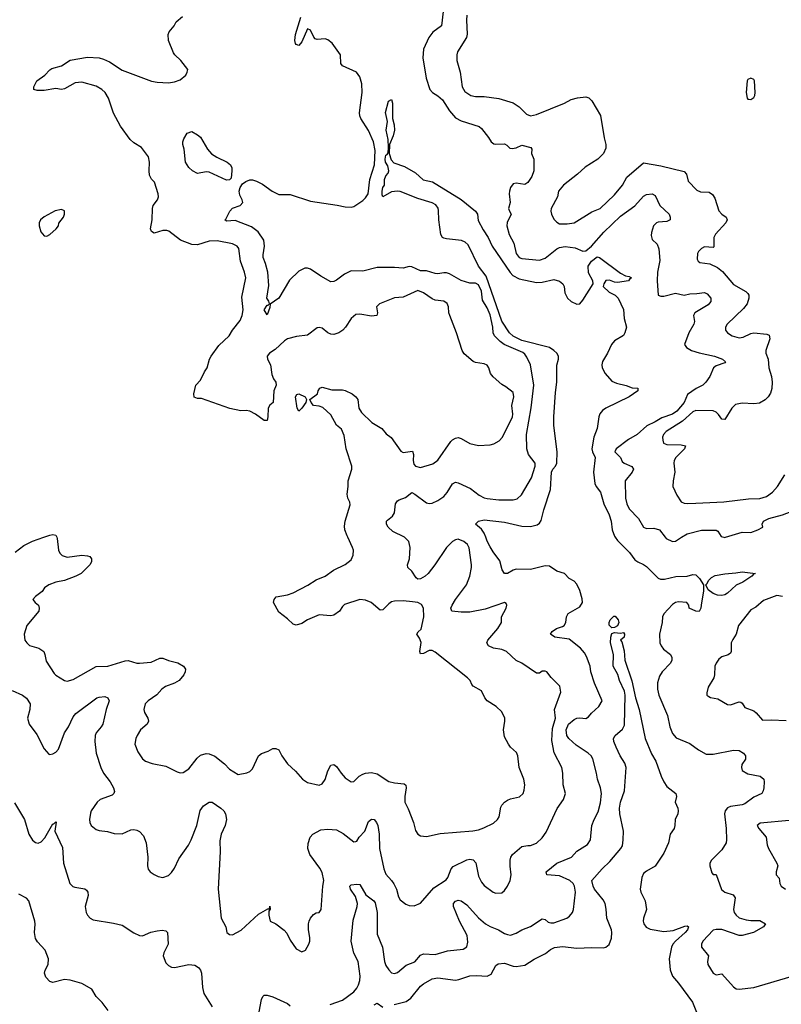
# Model space of a CAD drawing. Header units: inches. Extents: x 1384664 to 1536621, y 460766 to 646467.
# Tile 421 of 488: x 1462862 to 1468121, y 586775 to 593573. Entities that reach past the tile are written whole.
import ezdxf

# ---------------------------------------------------------------- set-up
doc = ezdxf.new("R2010")
doc.units = ezdxf.units.IN
doc.header["$MEASUREMENT"] = 0
doc.layers.add('B4568', color=7, linetype='Continuous')
doc.layers.add('B4569', color=7, linetype='Continuous')

msp = doc.modelspace()

# ---------------------------------------------------------------- linework, layer by layer
at = {"layer": 'B4568', "color": 5}
for points, elevation in [([(1462810, 588940.7), (1462880.4, 588910), (1462909.3, 588889.3), (1462933.1, 588850), (1462931.6, 588810), (1462916.4, 588750), (1462928, 588710), (1462978.8, 588638.8), (1463030, 588538), (1463062, 588502), (1463070, 588498.8), (1463090, 588504.9), (1463110, 588515.5), (1463130, 588537.3), (1463171.8, 588650), (1463198, 588690), (1463230, 588760.3), (1463250, 588782.3), (1463393.2, 588890), (1463410, 588896), (1463450, 588899.3), (1463471, 588890), (1463479.1, 588870), (1463458.4, 588810), (1463435.2, 588710), (1463424.6, 588690), (1463390.1, 588649.9), (1463382.2, 588630), (1463381, 588590), (1463390.2, 588510), (1463422.9, 588410), (1463440.2, 588370), (1463485.4, 588310), (1463509.1, 588270), (1463515.2, 588244.8), (1463512.2, 588230), (1463500.2, 588219.8), (1463417.3, 588190), (1463396.4, 588170), (1463355.5, 588110), (1463350, 588095.3), (1463343, 588050), (1463344.9, 588030), (1463354.8, 588010), (1463390, 587982), (1463410, 587974), (1463467.5, 587967.5), (1463513.2, 587953.2), (1463570, 587953), (1463630, 587979.3), (1463650, 587981.6), (1463670, 587978), (1463690, 587967.7), (1463717.1, 587937.1), (1463736, 587890), (1463746.5, 587790), (1463744.9, 587730), (1463748.7, 587708.7), (1463762.8, 587690), (1463790, 587670.7), (1463817.5, 587657.5), (1463850, 587650.7), (1463890, 587665.5), (1463910, 587685.5), (1463930, 587715.5), (1463961.2, 587778.8), (1464026.7, 587873.3), (1464046.3, 587910), (1464083.7, 588010), (1464107.4, 588112.6), (1464130, 588144.9), (1464170, 588170.4), (1464190, 588170.4), (1464250.5, 588130), (1464270.5, 588110), (1464282, 588090), (1464290.4, 588050), (1464281.3, 588010), (1464253.7, 587950), (1464244.7, 587904.7), (1464247, 587830), (1464232.2, 587570), (1464253.4, 587370), (1464284, 587310), (1464290.9, 587270.9), (1464310, 587256), (1464330, 587254.8), (1464390, 587287.3), (1464510, 587396.3), (1464574, 587434), (1464586, 587434), (1464590, 587452), (1464591.6, 587431.6), (1464582, 587418), (1464581, 587390), (1464592, 587350), (1464630.7, 587330.7), (1464688.1, 587288.1), (1464705.8, 587265.8), (1464730, 587218), (1464770, 587158), (1464810, 587138), (1464835.3, 587150), (1464859, 587190), (1464864, 587210), (1464864.7, 587235.3), (1464856, 587290), (1464856, 587330), (1464860.9, 587350), (1464870, 587370.8), (1464890, 587394.8), (1464910, 587407.3), (1464930, 587408.2), (1464942.7, 587430), (1464955.1, 587590), (1464962.4, 587630), (1464950, 587684), (1464935.2, 587715.2), (1464864.2, 587810), (1464851.5, 587850), (1464854.5, 587885.5), (1464867.6, 587930), (1464885.1, 587950), (1464941.4, 587978.6), (1464990, 587985.2), (1465050, 587978.7), (1465094.5, 587954.5), (1465170, 587896.3), (1465182, 587898), (1465190, 587901), (1465205.1, 587930), (1465246, 587970), (1465270, 588037.3), (1465290, 588052.7), (1465310, 588050.4), (1465325.7, 588030), (1465334, 588010), (1465342.9, 587950), (1465345.7, 587850), (1465377.1, 587710), (1465390, 587672.7), (1465430.1, 587630.1), (1465446, 587606), (1465462.6, 587570), (1465477.6, 587517.6), (1465490, 587495.5), (1465527.4, 587467.4), (1465550, 587458.4), (1465585.1, 587454.9), (1465630, 587472.7), (1465720.5, 587579.5), (1465805.9, 587634.1), (1465817.6, 587650), (1465840.9, 587710), (1465854.3, 587725.7), (1465950, 587772.3), (1465970, 587778), (1465993.1, 587773.1), (1466012.3, 587752.3), (1466030, 587659.1), (1466050, 587618.4), (1466070, 587594.4), (1466130, 587548.5), (1466150, 587542.4), (1466190, 587545.5), (1466210, 587560.7), (1466230, 587590.7), (1466248, 587630), (1466255.4, 587670), (1466247.7, 587727.7), (1466247.6, 587770), (1466252.4, 587790), (1466264.7, 587810), (1466330, 587863.6), (1466370, 587871.7), (1466390, 587870.4), (1466430, 587888.4), (1466470, 587924.4), (1466496.6, 587963.4), (1466573.9, 588126.1), (1466617.4, 588190), (1466629.6, 588230), (1466615.1, 588290), (1466612.1, 588370), (1466604.2, 588410), (1466551.4, 588511.4), (1466537.1, 588597.1), (1466540.4, 588679.6), (1466562.3, 588750), (1466555, 588810), (1466598.5, 588930), (1466591.4, 588971.4), (1466530.8, 589030.8), (1466502.7, 589070), (1466490, 589075.4), (1466470, 589074), (1466450, 589060.7), (1466430, 589061.3), (1466329.3, 589130), (1466290, 589149.7), (1466223.5, 589210), (1466190, 589223.7), (1466133.5, 589233.5), (1466099.5, 589250), (1466087, 589270), (1466094.5, 589290), (1466163.7, 589370), (1466189.2, 589410), (1466189.4, 589450), (1466220.7, 589510), (1466226.6, 589530), (1466222, 589542), (1466209.3, 589549.3), (1466076.1, 589503.9), (1465970, 589482), (1465910, 589481.6), (1465846, 589490), (1465839.6, 589510), (1465847.1, 589530), (1465870, 589570.3), (1465946.9, 589670), (1465969.8, 589730.2), (1465981.1, 589790), (1465980.5, 589810), (1465965.7, 589925.7), (1465953, 589950), (1465929.6, 589970), (1465890, 589985.7), (1465870, 589981.1), (1465850, 589969.7), (1465810, 589929.6), (1465729.3, 589810), (1465682.6, 589750), (1465661.8, 589730), (1465630, 589711.9), (1465610, 589710.7), (1465598.6, 589718.6), (1465570, 589765), (1465542.4, 589790), (1465539.3, 589810), (1465552.3, 589850), (1465558.5, 589930), (1465549.8, 589970), (1465519.2, 589999.2), (1465517.7, 590000)], 760), ([(1462830, 589897.7), (1462890, 589942.2), (1462950, 589972.3), (1463028.4, 590000)], 780), ([(1463118, 590000), (1463121.3, 589990), (1463130.2, 589910.2), (1463139, 589890), (1463154.3, 589874.3), (1463190, 589862.2), (1463290, 589875.2), (1463330, 589872.2), (1463346.2, 589866.2), (1463357.1, 589850), (1463356.4, 589830), (1463346.7, 589810), (1463286.3, 589750), (1463250, 589730.7), (1463170, 589700.8), (1463110, 589688.4), (1463063, 589670), (1463033.4, 589650), (1463015.9, 589624.1), (1462970.7, 589590), (1462953.4, 589570), (1462967.3, 589550), (1462990.6, 589530), (1462996.3, 589510), (1462993.4, 589490), (1462910.5, 589389.5), (1462893.4, 589330), (1462898, 589290), (1462910.7, 589270), (1462930, 589253.4), (1462993.8, 589233.8), (1463027.3, 589210), (1463035.5, 589190), (1463043.4, 589143.4), (1463098.8, 589058.8), (1463110, 589047.3), (1463170, 589010.7), (1463190, 589004.9), (1463230, 589016.4), (1463390, 589107.8), (1463470, 589108.7), (1463590, 589146.3), (1463610, 589147.9), (1463670, 589129.4), (1463690, 589129.4), (1463770, 589136.6), (1463830, 589163.8), (1463850, 589164.7), (1463890, 589149.1), (1463953.7, 589133.7), (1463993, 589110), (1464006.4, 589090), (1464003.7, 589070), (1463996, 589050), (1463961.7, 589010), (1463930, 588991.7), (1463869, 588970), (1463843.9, 588950), (1463808.4, 588911.6), (1463748.7, 588870), (1463728, 588850), (1463718.5, 588810), (1463724, 588790), (1463746.7, 588750), (1463750.2, 588730), (1463741.5, 588710), (1463695.8, 588670), (1463672, 588630), (1463663.1, 588610), (1463657.6, 588570), (1463677.5, 588517.5), (1463710.3, 588470.3), (1463730, 588454.4), (1463777.4, 588437.4), (1463870, 588420.3), (1463950, 588380.4), (1463970, 588374), (1463990, 588375.8), (1464030, 588400.2), (1464086.7, 588473.3), (1464110, 588494.2), (1464150, 588506.2), (1464170, 588505.2), (1464210, 588489.3), (1464275.6, 588435.6), (1464310, 588397.4), (1464370, 588362), (1464430, 588374), (1464450, 588382.8), (1464470, 588401), (1464510, 588490.8), (1464532.5, 588507.5), (1464576.5, 588523.5), (1464610, 588542), (1464630, 588542), (1464650.9, 588530.9), (1464671.3, 588490), (1464710, 588436), (1464765.8, 588385.8), (1464814, 588330), (1464850, 588306), (1464930, 588287.7), (1464950, 588296.3), (1464970, 588326.8), (1464990, 588386), (1465010, 588426), (1465030, 588430.7), (1465050, 588416.3), (1465081.3, 588370), (1465110, 588337.6), (1465150, 588310.4), (1465170, 588313), (1465205.6, 588350), (1465230, 588363.6), (1465250, 588371.4), (1465290, 588376.5), (1465330, 588365.8), (1465410, 588313), (1465450, 588303.6), (1465517.4, 588297.4), (1465528.7, 588288.7), (1465530.3, 588270), (1465520.3, 588210), (1465521.3, 588170), (1465544.4, 588124.4), (1465580.4, 588030), (1465594.2, 587974.2), (1465610, 587950.8), (1465630, 587939.1), (1465670, 587933), (1465764.7, 587955.2), (1465990, 587972.9), (1466030, 587980.2), (1466066.9, 587993.1), (1466134.3, 588025.7), (1466160.5, 588050), (1466172.1, 588070), (1466183.1, 588136.9), (1466190, 588150.6), (1466210, 588170.6), (1466230, 588185.5), (1466250, 588193), (1466312.8, 588207.2), (1466338, 588230), (1466346, 588254), (1466349.6, 588290.4), (1466342, 588330), (1466311.2, 588410), (1466302.6, 588490), (1466292.5, 588512.5), (1466250, 588551.3), (1466236, 588570), (1466210, 588620.9), (1466202, 588670), (1466212, 588730), (1466210.9, 588750), (1466190, 588794), (1466150.7, 588830.7), (1466089.9, 588869.9), (1466074, 588890), (1466050, 588939.6), (1465992.3, 588972.3), (1465983.1, 588983.1), (1465973.3, 589010), (1465953.6, 589030), (1465730, 589206.8), (1465710, 589218.2), (1465690, 589218.8), (1465650, 589196.3), (1465630, 589195.1), (1465624.2, 589210), (1465633.1, 589273.1), (1465622.8, 589302.8), (1465604.4, 589330), (1465612.7, 589347.3), (1465634.8, 589365.2), (1465653.2, 589450), (1465649.8, 589509.8), (1465636.1, 589536.1), (1465610, 589549.7), (1465574.4, 589554.4), (1465510, 589561.1), (1465450, 589558.5), (1465430, 589553.3), (1465410, 589540.3), (1465370, 589498.7), (1465350, 589496.9), (1465289.7, 589550), (1465250, 589565), (1465210, 589569.1), (1465105.4, 589534.6), (1465090, 589522.4), (1465070, 589488.3), (1465030, 589462.3), (1465010, 589457.3), (1464930, 589463.9), (1464850, 589428.5), (1464810, 589403.5), (1464770, 589391.6), (1464750, 589399.5), (1464710, 589437), (1464650, 589482.7), (1464613.2, 589550), (1464619, 589570), (1464632.7, 589587.3), (1464710, 589602.7), (1464750, 589615.9), (1464851.3, 589668.7), (1464910, 589704.7), (1464970, 589731.1), (1465028.7, 589771.3), (1465110, 589811.1), (1465150, 589844.7), (1465164.5, 589875.5), (1465165.7, 589910), (1465160.4, 589930), (1465127.5, 590000)], 780), ([(1465006.5, 586773.5), (1465090, 586804.1), (1465170, 586861.5), (1465190, 586887.6), (1465200.6, 586910), (1465210, 586939.1), (1465213.1, 586970), (1465199.9, 587070), (1465168.6, 587128.6), (1465150.7, 587210), (1465165, 587355), (1465192.9, 587450), (1465193.2, 587470), (1465179.8, 587519.8), (1465145.7, 587570), (1465140.7, 587590), (1465150, 587600.5), (1465190, 587605.7), (1465210, 587601.3), (1465250.7, 587530.7), (1465307.6, 587490), (1465315.8, 587475.8), (1465330.1, 587410), (1465330, 587258.8), (1465366, 587170), (1465380.2, 587070), (1465390, 587043), (1465410, 587013), (1465430, 586993), (1465450, 586988.2), (1465470, 586994.4), (1465530, 587044.2), (1465590, 587068.9), (1465630, 587113.4), (1465650, 587124.4), (1465730, 587118.3), (1465814.7, 587145.3), (1465924.1, 587155.9), (1465948.6, 587171.4), (1465956.6, 587203.4), (1465951.2, 587250), (1465898.1, 587350), (1465857.8, 587450), (1465858.3, 587470), (1465870, 587486.4), (1465879, 587490), (1465890, 587493.1), (1465910, 587488.5), (1465950, 587462), (1466030, 587372), (1466079.2, 587330), (1466110, 587312.6), (1466167, 587290), (1466210, 587264.9), (1466230, 587256), (1466250, 587253.4), (1466290, 587266), (1466329.8, 587290.2), (1466390, 587311.3), (1466470, 587366), (1466490, 587359.5), (1466510, 587342.7), (1466530, 587336.9), (1466550, 587338), (1466640.7, 587370), (1466657.5, 587382.5), (1466679.1, 587410), (1466686, 587430), (1466699.3, 587550), (1466692.5, 587590), (1466683.5, 587610), (1466660.4, 587630), (1466590, 587663.2), (1466502, 587670), (1466496.4, 587690), (1466570, 587748.6), (1466671.8, 587790), (1466710, 587833), (1466782, 587878), (1466803.6, 587910), (1466813.6, 588010), (1466827.8, 588050), (1466856.1, 588103.9), (1466873.4, 588166.6), (1466879.1, 588230), (1466872.4, 588270), (1466851, 588330), (1466845.3, 588370), (1466818.9, 588470), (1466808, 588490), (1466786, 588510), (1466704.7, 588564.7), (1466653, 588610), (1466639.6, 588630), (1466635.8, 588670), (1466650.5, 588710), (1466690, 588741.1), (1466710, 588750.8), (1466730, 588753.2), (1466770, 588747.3), (1466790, 588758.9), (1466810, 588784.2), (1466860.9, 588830), (1466884.5, 588870), (1466830, 588992.7), (1466806.2, 589070), (1466800.5, 589110), (1466776.4, 589176.4), (1466761.3, 589201.3), (1466733.5, 589233.5), (1466656.5, 589296.5), (1466556, 589310), (1466527, 589330), (1466539.6, 589350), (1466567.6, 589370), (1466610, 589382.3), (1466621.6, 589390), (1466632.6, 589410), (1466638.4, 589450), (1466647.9, 589472.1), (1466730, 589518.4), (1466747.6, 589550), (1466746.2, 589573.8), (1466730, 589632.8), (1466710, 589676.4), (1466690, 589696.9), (1466655.2, 589715.2), (1466622.7, 589750), (1466570, 589766.2), (1466520.5, 589800.5), (1466490, 589801.3), (1466390, 589776.8), (1466290, 589779.4), (1466268.2, 589771.8), (1466230, 589748.5), (1466208.7, 589748.7), (1466194.2, 589774.2), (1466176.9, 589836.9), (1466130, 589899.8), (1466110, 589934.2), (1466090, 589972.3), (1466079.5, 590000)], 740), ([(1466974.7, 590000), (1466990, 589976.5), (1467073.3, 589893.3), (1467110, 589843.7), (1467130, 589828.8), (1467170, 589812.2), (1467190, 589798.4), (1467270, 589718), (1467286, 589710), (1467314, 589710), (1467391.5, 589728.5), (1467470, 589730.3), (1467510, 589742), (1467530, 589740.7), (1467555.6, 589715.6), (1467582.8, 589670), (1467583, 589630), (1467568.5, 589530), (1467564.9, 589510), (1467552.9, 589487.1), (1467530, 589489.7), (1467484, 589510), (1467482, 589530), (1467468.9, 589548.9), (1467410, 589553.6), (1467390, 589549.5), (1467370, 589535.1), (1467310, 589471.6), (1467301.1, 589450), (1467298.7, 589410), (1467280.2, 589330), (1467281.5, 589270), (1467290.1, 589250.1), (1467307.8, 589227.8), (1467356, 589190), (1467364.6, 589170), (1467364.6, 589150), (1467356, 589130), (1467297.1, 589070), (1467279.5, 589040.5), (1467266.4, 588993.6), (1467265.3, 588950), (1467274, 588910), (1467335.6, 588770), (1467352.2, 588690), (1467370, 588644.4), (1467394.7, 588614.7), (1467490, 588575.2), (1467550, 588532), (1467603.1, 588503.1), (1467650, 588501.5), (1467790, 588529.4), (1467830, 588527.2), (1467859.3, 588510), (1467873.3, 588490), (1467872.6, 588467.4), (1467848.9, 588430), (1467845.7, 588410), (1467850.6, 588390), (1467890, 588365.7), (1467974.8, 588350), (1467999.1, 588330), (1468003, 588310), (1467999.3, 588270), (1467996.4, 588250), (1467986.8, 588230), (1467930, 588205.8), (1467870, 588160.3), (1467850, 588153.3), (1467770, 588141.8), (1467750, 588131.8), (1467732.6, 588110), (1467729.5, 588090), (1467740.5, 587990), (1467743.1, 587910), (1467739.5, 587890), (1467710, 587842), (1467638.8, 587770), (1467627.3, 587750), (1467627.3, 587730), (1467642, 587682), (1467650, 587672), (1467670, 587672), (1467707.1, 587567.1), (1467730, 587549.2), (1467787.7, 587530), (1467802.4, 587510), (1467790.2, 587430), (1467795.8, 587410), (1467809.5, 587389.5), (1467830, 587372.6), (1467878.4, 587358.4), (1467910, 587353), (1467973.5, 587353.5), (1468010.6, 587330), (1467997.3, 587310), (1467928, 587270), (1467851.3, 587250), (1467829.1, 587250.9), (1467710, 587291.7), (1467670, 587292.4), (1467650, 587286.6), (1467578.9, 587210), (1467569, 587190), (1467570.2, 587170), (1467619, 587110), (1467610.3, 587070), (1467612.9, 587050), (1467650, 586990.5), (1467670, 586979.3), (1467710, 586984.9), (1467790, 586894.9), (1467810, 586882.7), (1467830, 586880.2), (1467930, 586891), (1468190, 586966.4)], 740), ([(1467318.2, 590000), (1467326, 589990), (1467370, 589970.3), (1467390, 589973.7), (1467431.9, 590000)], 760), ([(1467724.3, 590000), (1467730, 589998.7), (1467734.4, 590000)], 760), ([(1468130, 589591.6), (1468090, 589597.3), (1467997.1, 589562.9), (1467944, 589516), (1467910, 589498.9), (1467826.2, 589390), (1467810.2, 589330), (1467785.2, 589294.8), (1467775, 589270), (1467774.6, 589210), (1467770, 589199.3), (1467753.3, 589186.7), (1467710, 589174.8), (1467690, 589158.3), (1467670.3, 589130), (1467662.4, 589110), (1467660.3, 589050), (1467655.3, 589030), (1467616.3, 588963.7), (1467606, 588926), (1467607.7, 588910), (1467619.5, 588899.5), (1467632.9, 588892.9), (1467683.2, 588883.2), (1467750, 588845.3), (1467770, 588843.6), (1467830, 588863.1), (1467840.5, 588860.5), (1467850, 588854.8), (1467870, 588824.9), (1467930, 588800.4), (1467947.8, 588787.7), (1467990, 588736.3), (1468050, 588738.9), (1468154.8, 588734.8)], 760), ([(1465447.2, 586772.8), (1465530, 586794.3), (1465562.3, 586817.7), (1465630, 586899.4), (1465650, 586915.7), (1465710, 586950.1), (1465750, 586958.5), (1465870, 586941.7), (1465894.4, 586945.6), (1465970, 586971.4), (1466015, 586975), (1466090, 586970.3), (1466116.3, 586983.7), (1466150, 587042.8), (1466165.3, 587054.7), (1466210, 587058), (1466270, 587038.2), (1466290, 587035.9), (1466350, 587046.2), (1466413.9, 587086.1), (1466493.6, 587126.4), (1466526.4, 587153.6), (1466553.7, 587166.3), (1466610, 587174.6), (1466710, 587161.6), (1466810, 587167.6), (1466890, 587164.6), (1466910, 587170.4), (1466931.6, 587188.4), (1466947.2, 587232.8), (1466950.6, 587270), (1466947.3, 587290), (1466916, 587370), (1466911.4, 587431.4), (1466903.5, 587470), (1466890, 587496.8), (1466830.8, 587570), (1466821.5, 587590), (1466813, 587630), (1466883.5, 587710), (1466937.9, 587762.1), (1467013.1, 587850), (1467023.8, 587870), (1467029.8, 587910.2), (1467030.6, 587970), (1467006.4, 588090), (1467003.2, 588130), (1467009.3, 588170), (1467038.3, 588250), (1467049.9, 588410), (1467039.9, 588439.9), (1467009, 588490), (1466980.3, 588550), (1466965.4, 588590), (1466963, 588610), (1466973.6, 588630), (1467024.5, 588675.5), (1467037, 588703), (1467041.7, 588910), (1467037, 588937), (1467003.5, 589010), (1466991.6, 589051.6), (1466960.5, 589110), (1466962.4, 589190), (1466942, 589270), (1466942.7, 589310), (1466950, 589334), (1466970, 589342), (1467010, 589338), (1467030, 589341), (1467037.3, 589330), (1467034.8, 589310), (1467011.3, 589290), (1467018.5, 589278.5), (1467035.4, 589215.4), (1467039.5, 589150), (1467088.1, 589008.1), (1467113.5, 588890), (1467139.2, 588810), (1467180.7, 588610), (1467224.1, 588504.1), (1467253.3, 588453.3), (1467290.1, 588350.1), (1467309.2, 588310), (1467330, 588279), (1467392.7, 588230), (1467398, 588210), (1467388.4, 588170), (1467405.7, 588130), (1467408.9, 588110), (1467407.2, 588090), (1467388.9, 588050), (1467386.7, 588010), (1467380.2, 587990), (1467353.8, 587950), (1467342.7, 587890), (1467310, 587818.3), (1467250, 587727.7), (1467190, 587694), (1467170, 587678), (1467156.9, 587650), (1467146.4, 587570), (1467150.1, 587550), (1467180.5, 587490), (1467190.2, 587430), (1467169.4, 587370.6), (1467167.4, 587350), (1467172.6, 587330), (1467188.7, 587308.7), (1467214.5, 587294.5), (1467310, 587278.2), (1467374.8, 587285.2), (1467454.7, 587314.7), (1467470, 587316.4), (1467479.1, 587310), (1467472.9, 587290), (1467458, 587270), (1467390.2, 587210), (1467372.8, 587190), (1467362.9, 587170), (1467346.4, 587090), (1467353.1, 587013.1), (1467369.1, 586969.1), (1467410, 586921.6), (1467507.4, 586790), (1467539.3, 586710)], 720), ([(1462826.6, 588166.6), (1462895.2, 588050), (1462924.7, 587950), (1462950, 587907.2), (1462970, 587891.7), (1462988.2, 587888.2), (1463010, 587896.5), (1463035.7, 587924.3), (1463090, 588021), (1463098, 588022), (1463110, 588036), (1463112.7, 588032.7), (1463103.7, 587970), (1463156.9, 587856.9), (1463163, 587750), (1463208.6, 587610), (1463229.1, 587589.1), (1463243.1, 587583.1), (1463312.3, 587572.3), (1463323.8, 587563.8), (1463331.8, 587550), (1463334.8, 587525.2), (1463313.8, 587450), (1463321.3, 587410), (1463330.3, 587390), (1463348.7, 587370), (1463370, 587359.1), (1463510, 587335.8), (1463570, 587321.3), (1463650, 587268.1), (1463690, 587250.2), (1463710, 587248.3), (1463767, 587273), (1463810, 587282.7), (1463846.1, 587286.1), (1463870, 587281.6), (1463881.6, 587270), (1463886.4, 587190), (1463855.8, 587130), (1463852.3, 587110), (1463870, 587062.4), (1463890, 587042), (1463910, 587032.2), (1463930, 587028.8), (1464030, 587048.9), (1464070, 587044.2), (1464095.5, 587030), (1464110.4, 587010), (1464116.4, 586990), (1464123.1, 586890), (1464133.8, 586850), (1464190, 586757.4)], 740), ([(1468175.3, 588044.7), (1467974, 588026), (1467954, 588010), (1467965.3, 587990), (1468015.8, 587930), (1468023, 587877), (1468031.8, 587850), (1468090.6, 587749.4), (1468097.3, 587730), (1468084.7, 587690), (1468084.7, 587670), (1468106.4, 587646.4), (1468110.8, 587610), (1468120.7, 587590), (1468150.4, 587570.4)], 760), ([(1463472.9, 586732.9), (1463430, 586787.8), (1463390, 586829.6), (1463359.8, 586879.8), (1463290, 586918.7), (1463210, 586942.4), (1463170, 586947), (1463090, 586925.3), (1463070, 586932.4), (1463041.4, 586961.4), (1463032.5, 586990), (1463038, 587010), (1463059.1, 587050), (1463060.2, 587090), (1463036.5, 587150), (1462985.4, 587205.4), (1462971.4, 587230), (1462963.5, 587270), (1462968.7, 587328.7), (1462966.2, 587350), (1462925.3, 587490), (1462908.7, 587508.7), (1462854.8, 587534.8)], 740), ([(1464516.1, 586723.9), (1464532, 586808), (1464541.2, 586830), (1464550, 586838.8), (1464570, 586839.1), (1464610, 586826.7), (1464710, 586780.7), (1464730, 586764.4)], 740), ([(1465310, 586770.7), (1465330, 586782), (1465370, 586755.8)], 720)]:
    msp.add_lwpolyline(points, dxfattribs=dict(at, elevation=elevation))
for points, elevation in [([(1467710, 589597.4), (1467679.7, 589599.7), (1467650, 589611.8), (1467616.3, 589636.3), (1467599, 589670), (1467610, 589681), (1467618.8, 589701.2), (1467638.7, 589721.3), (1467665.2, 589734.8), (1467730, 589747.8), (1467806.6, 589753.4), (1467850, 589761.5), (1467942, 589750), (1467931.9, 589748.1), (1467917.1, 589730), (1467855.3, 589690), (1467810.1, 589669.9), (1467750, 589613.7), (1467730, 589602.3)], 740), ([(1466950, 589374), (1466932.7, 589392.7), (1466932, 589410), (1466939.5, 589430), (1466965.1, 589454.9), (1466974.2, 589454.2), (1466994, 589430), (1466998, 589410), (1466990, 589388.7), (1466970, 589376)], 720)]:
    msp.add_lwpolyline(points, close=True, dxfattribs=dict(at, elevation=elevation))
at = {"layer": 'B4569', "color": 5}
for points, elevation in [([(1465127.5, 590000), (1465122.8, 590010), (1465107.8, 590050), (1465103.5, 590076.5), (1465108.3, 590111.7), (1465144.4, 590224.4), (1465142, 590242), (1465127.3, 590270), (1465122.6, 590297.4), (1465129.7, 590349.7), (1465129.7, 590390), (1465154.8, 590470), (1465154.8, 590490), (1465116.9, 590610), (1465101.8, 590701.8), (1465084.9, 590744.9), (1465050, 590774), (1465010, 590844.5), (1464954.5, 590894.5), (1464930, 590904.2), (1464890, 590909.3), (1464874, 590930), (1464866, 590950), (1464917.2, 590990), (1464922.7, 591010), (1464935.3, 591030), (1464950, 591036.3), (1465016.4, 591016.4), (1465090, 591017.6), (1465110, 591013.6), (1465156.4, 590990), (1465183.8, 590970), (1465197.3, 590950), (1465204.2, 590890), (1465222, 590862), (1465292.3, 590792.3), (1465363, 590750), (1465392.6, 590712.6), (1465427.2, 590687.2), (1465494.6, 590594.6), (1465510, 590584.2), (1465573.6, 590593.6), (1465580.7, 590570), (1465577.8, 590530), (1465583.1, 590503.1), (1465595.5, 590490), (1465630, 590481.3), (1465713.7, 590506.3), (1465750, 590530.7), (1465839.4, 590660.6), (1465850, 590673), (1465870, 590683), (1465890, 590687.7), (1465910, 590682), (1465970, 590646), (1466030, 590632.4), (1466110, 590638.7), (1466134.7, 590645.2), (1466173.6, 590666.4), (1466195.6, 590690), (1466264.2, 590830), (1466266.9, 590850), (1466259.1, 590910), (1466274, 590970), (1466270, 590999), (1466218.7, 591038.7), (1466190, 591055.1), (1466130, 591106.8), (1466113.2, 591130), (1466101.4, 591170), (1466090, 591186.6), (1466070, 591195.8), (1466010, 591205.3), (1465993.1, 591213.1), (1465930, 591264.8), (1465916.6, 591290), (1465878, 591410), (1465832.3, 591530), (1465825.8, 591550), (1465823.1, 591590), (1465813.5, 591613.5), (1465789.9, 591629.8), (1465730, 591637.5), (1465710, 591645.4), (1465650, 591687.8), (1465610, 591703.5), (1465510, 591657.6), (1465450, 591652.4), (1465347.3, 591610), (1465325.3, 591590), (1465331.9, 591548.1), (1465326.8, 591530), (1465290, 591525.8), (1465210, 591539.7), (1465182.9, 591537.1), (1465150, 591509.4), (1465112, 591450), (1465094, 591430), (1465064.9, 591410), (1465030, 591399.3), (1465010, 591401), (1464989.8, 591409.8), (1464950, 591443.5), (1464930, 591448.2), (1464914.7, 591445.3), (1464850, 591394.5), (1464773.3, 591386.7), (1464710, 591368.6), (1464690, 591355.6), (1464624.6, 591295.4), (1464587.6, 591270), (1464571.3, 591250), (1464572.4, 591230), (1464593.4, 591190), (1464603.4, 591123.4), (1464614.2, 591094.2), (1464630.5, 591070), (1464633, 591050), (1464617.3, 591010), (1464611, 590930), (1464588.1, 590911.9), (1464577.3, 590890), (1464575.3, 590830), (1464570, 590805.2), (1464550, 590804.7), (1464490, 590848.7), (1464450, 590869.8), (1464425.1, 590874.9), (1464388.2, 590871.8), (1464311.9, 590888.1), (1464116.6, 590956.6), (1464090, 590958.4), (1464067, 590967), (1464063.6, 590990), (1464078, 591050), (1464110, 591084), (1464137.7, 591142.3), (1464157, 591170), (1464172.4, 591230), (1464183.9, 591250), (1464237.7, 591322.3), (1464308.9, 591390), (1464330, 591430.3), (1464383.5, 591496.5), (1464398.9, 591530), (1464404.2, 591570), (1464396.6, 591656.6), (1464422.2, 591790), (1464413.8, 591830), (1464386.2, 591906.2), (1464374.2, 591994.2), (1464362.3, 592010), (1464330, 592025.4), (1464225, 592045), (1464170, 592043.9), (1464090, 592018.8), (1464050, 592020.7), (1463971.8, 592050), (1463892.2, 592112.2), (1463877.6, 592117.6), (1463850, 592116.4), (1463790, 592098.7), (1463772.3, 592110), (1463765.1, 592130), (1463776, 592190), (1463777.6, 592270), (1463784.2, 592290), (1463813.3, 592330), (1463820.7, 592350), (1463818.4, 592370), (1463793.6, 592450), (1463772.8, 592472.8), (1463758.7, 592498.7), (1463755.1, 592530), (1463757.6, 592590), (1463750, 592626), (1463701.7, 592690), (1463650, 592722.9), (1463625.5, 592745.5), (1463557.8, 592837.8), (1463510, 592927), (1463474.6, 593030), (1463450.7, 593070), (1463429.8, 593090), (1463390, 593113.7), (1463290, 593140.6), (1463243.9, 593136.1), (1463170, 593096.3), (1463150, 593091.5), (1463110, 593098.3), (1463030, 593084.5), (1462982.9, 593082.9), (1462959, 593090), (1462958.4, 593110), (1462979.6, 593150), (1463036.2, 593190), (1463070, 593226.4), (1463084.2, 593235.8), (1463150, 593253.8), (1463210, 593292.2), (1463330, 593314.2), (1463410, 593309.1), (1463440.8, 593300.8), (1463481.4, 593281.4), (1463570, 593223.6), (1463771.8, 593148.2), (1463810, 593141.6), (1463890, 593138), (1463930, 593143.1), (1463970, 593158), (1464009.2, 593190), (1464019, 593210), (1464022, 593230), (1463973.2, 593290), (1463933.2, 593330), (1463924.8, 593344.8), (1463889.3, 593430), (1463886.6, 593470), (1463894, 593490), (1463929, 593530), (1463942.5, 593557.5), (1463984.8, 593595.2)], 780), ([(1465517.7, 590000), (1465438.5, 590038.5), (1465405.8, 590070), (1465394.8, 590090), (1465395.4, 590110), (1465401.3, 590118.7), (1465434.9, 590145.1), (1465450, 590168.2), (1465455.8, 590230), (1465469.6, 590250), (1465482.2, 590257.8), (1465526.3, 590273.7), (1465570, 590308.2), (1465590, 590298), (1465670, 590237.4), (1465690, 590232.7), (1465710, 590235.2), (1465750, 590253.4), (1465790, 590280.8), (1465812.5, 590307.5), (1465850, 590368.7), (1465870, 590379.1), (1465890, 590374.2), (1465975, 590335.1), (1466033.7, 590290), (1466070, 590272.1), (1466090, 590267.8), (1466170, 590257.8), (1466270, 590256.9), (1466296.2, 590263.8), (1466326.8, 590293.2), (1466396.8, 590410), (1466421.7, 590490), (1466420.2, 590510), (1466375.8, 590570), (1466363.8, 590610), (1466360.3, 590710), (1466394.1, 590894.1), (1466412.4, 591050), (1466388.9, 591188.9), (1466364, 591244), (1466350, 591264.2), (1466335.1, 591275.1), (1466207.8, 591330), (1466178.7, 591350), (1466140.9, 591390), (1466131.9, 591411.9), (1466129.3, 591450.7), (1466110, 591535.1), (1466090, 591584.2), (1466056.9, 591636.9), (1466050, 591699), (1466030, 591741.3), (1466010, 591752.8), (1465970, 591753.3), (1465910, 591772.7), (1465830, 591818.9), (1465810, 591825.3), (1465790, 591826), (1465750, 591817.4), (1465730, 591820.2), (1465670, 591839.8), (1465630, 591839.6), (1465570, 591865.8), (1465550, 591868.2), (1465510, 591857.2), (1465450, 591862.7), (1465330, 591861), (1465230, 591836.4), (1465150, 591838.2), (1465104.2, 591815.8), (1465050, 591774.3), (1465030, 591764.2), (1465010, 591763.6), (1464941.7, 591801.7), (1464870, 591849.6), (1464850, 591857.6), (1464830, 591856.9), (1464790, 591837.4), (1464724.4, 591775.6), (1464650, 591649.6), (1464591, 591609), (1464590, 591586), (1464570, 591535.3), (1464549.6, 591570), (1464570, 591602), (1464578, 591602), (1464586, 591610), (1464582, 591630), (1464569.3, 591650.7), (1464582, 591738), (1464575.1, 591830), (1464559.6, 591890), (1464544, 591930), (1464542.3, 591950), (1464551.2, 592010), (1464547, 592050), (1464508.7, 592108.7), (1464463.1, 592143.1), (1464350, 592186.2), (1464290, 592180.9), (1464277.2, 592190), (1464284.4, 592195.6), (1464313.3, 592250), (1464330, 592271), (1464384, 592290), (1464402.7, 592310), (1464398, 592330), (1464380.7, 592360.7), (1464376.9, 592390), (1464384.8, 592415.2), (1464400.6, 592439.4), (1464423.2, 592456.8), (1464450, 592466.7), (1464470, 592467.1), (1464497.8, 592457.8), (1464537.4, 592437.4), (1464604.2, 592390), (1464650, 592366.4), (1464730, 592366.6), (1464870, 592320.9), (1465053.3, 592293.3), (1465110, 592279.8), (1465150, 592278.6), (1465170, 592283), (1465230, 592323.8), (1465250, 592343.2), (1465267.1, 592370), (1465280.1, 592470), (1465310.9, 592570), (1465317.2, 592670), (1465303.9, 592730), (1465270, 592806.9), (1465216.2, 592890), (1465209.8, 592910), (1465208.2, 592930), (1465226, 593070), (1465223.5, 593130), (1465210, 593179), (1465188, 593210), (1465090, 593254.5), (1465078.7, 593270), (1465076.9, 593330), (1465019.1, 593410), (1464990, 593434), (1464970, 593439.8), (1464915.2, 593435.2), (1464901.4, 593441.4), (1464892.2, 593452.2), (1464870, 593501.2), (1464850, 593508.7), (1464810, 593419), (1464790, 593395.1), (1464770, 593401.2), (1464767.3, 593407.3), (1464762.6, 593430), (1464765.7, 593470), (1464802, 593590)], 760), ([(1465785.2, 593630), (1465774, 593530), (1465713.4, 593486.6), (1465686.3, 593450), (1465649.3, 593370), (1465646.3, 593310), (1465667.6, 593170), (1465694.9, 593090), (1465712.9, 593070), (1465750, 593047.9), (1465780.6, 593020.6), (1465830, 592943.5), (1465870, 592896.2), (1465910, 592875), (1466034.9, 592834.9), (1466050, 592822), (1466099, 592759), (1466116.4, 592730), (1466135.8, 592715.8), (1466150, 592712.4), (1466210, 592714.7), (1466225.8, 592705.8), (1466245.7, 592685.7), (1466263, 592683), (1466290, 592689), (1466330, 592707.2), (1466390.7, 592690), (1466398, 592678), (1466396.4, 592650), (1466411.6, 592610), (1466412, 592590), (1466412.2, 592530), (1466398.7, 592490), (1466371.2, 592448.8), (1466350, 592435.6), (1466290, 592443.6), (1466270, 592439.6), (1466250, 592413.3), (1466244.3, 592390), (1466242.1, 592370), (1466249.3, 592310), (1466238, 592270), (1466243.1, 592250), (1466255.6, 592230), (1466227.6, 592172.4), (1466225.8, 592150), (1466242.6, 592090), (1466273.2, 592030), (1466290, 591958), (1466310, 591931.8), (1466330, 591924.5), (1466451.5, 591911.5), (1466490, 591925.9), (1466570, 591991.4), (1466590, 592000.4), (1466628, 592008), (1466698.5, 591998.5), (1466750, 591974.9), (1466770, 591977.7), (1466810, 592010.2), (1466894.8, 592105.2), (1467010, 592216.9), (1467110, 592288.1), (1467170, 592354.3), (1467190, 592366.7), (1467230, 592370.2), (1467250, 592358), (1467282, 592290), (1467346.2, 592230), (1467354, 592210), (1467352.8, 592190), (1467330, 592179.8), (1467270, 592175.2), (1467258.7, 592170), (1467237.6, 592150), (1467223.9, 592103.9), (1467222.9, 592082.9), (1467230, 592056.3), (1467262.6, 592022.6), (1467274.4, 591990), (1467281.8, 591910), (1467265, 591830), (1467262.9, 591770), (1467270.3, 591670.3), (1467290, 591663.6), (1467310, 591664.5), (1467390, 591684.4), (1467450, 591670.3), (1467490, 591679.8), (1467538.5, 591681.5), (1467590, 591690.2), (1467610, 591680.9), (1467633.6, 591650), (1467633.7, 591626.3), (1467615.7, 591604.3), (1467523.1, 591550), (1467514, 591530), (1467520.4, 591490), (1467516.5, 591470), (1467481.6, 591410), (1467453.4, 591330), (1467465.5, 591310), (1467500.7, 591290), (1467552.8, 591272.8), (1467659.1, 591250), (1467714.8, 591230), (1467736, 591210), (1467730, 591204), (1467670, 591182.9), (1467653.4, 591170), (1467628.4, 591110), (1467600.8, 591070), (1467578.4, 591050), (1467532.9, 591027.1), (1467473.9, 590986.1), (1467450, 590929.6), (1467398.4, 590870), (1467370, 590849.8), (1467294.9, 590825.1), (1467250, 590797), (1467191.3, 590768.7), (1467126, 590710), (1467064.7, 590675.3), (1466980.2, 590610), (1466971.6, 590590), (1467011, 590551), (1467022.9, 590522.9), (1467036.4, 590510), (1467088.4, 590488.4), (1467099.6, 590470), (1467091.1, 590450), (1467042.2, 590390), (1467044.1, 590270), (1467053.4, 590230), (1467070, 590195.8), (1467135.3, 590130), (1467168.1, 590070), (1467190, 590059.8), (1467241.7, 590061.7), (1467279.1, 590050), (1467318.2, 590000)], 760), ([(1465950, 593604), (1465946.7, 593570), (1465952.7, 593472.7), (1465947.8, 593450), (1465885.3, 593350), (1465880.3, 593330), (1465880.9, 593290), (1465903.6, 593210), (1465916.5, 593110), (1465936.4, 593076.4), (1465977.3, 593050), (1466010, 593042.6), (1466070, 593043.5), (1466170, 593028.1), (1466270, 592998.3), (1466310.2, 592970.2), (1466361.2, 592921.2), (1466390, 592908.7), (1466430, 592918), (1466624.1, 592995.9), (1466670, 593021.5), (1466713.7, 593033.7), (1466770, 593041.3), (1466792.7, 593032.7), (1466812.7, 593012.7), (1466871.2, 592911.2), (1466897.7, 592757.7), (1466910.2, 592710), (1466910, 592685.2), (1466892.3, 592650), (1466853.2, 592610), (1466766.2, 592553.8), (1466714.5, 592505.5), (1466617.4, 592430), (1466583.1, 592390), (1466575.8, 592350), (1466532.2, 592270), (1466530.4, 592250), (1466533, 592230), (1466550, 592194.8), (1466570, 592174), (1466590, 592163), (1466642.4, 592162.4), (1466690, 592170.4), (1466812.9, 592247.1), (1466870, 592270.3), (1466970, 592363.7), (1467024.7, 592430), (1467054.7, 592485.2), (1467170, 592583.7), (1467290, 592562.7), (1467450, 592524.4), (1467465.3, 592505.2), (1467478, 592458), (1467536.4, 592396.4), (1467563.5, 592383.5), (1467622.9, 592382.9), (1467646.8, 592366.8), (1467660.8, 592340.8), (1467690, 592254), (1467710, 592230.7), (1467741, 592210), (1467747.3, 592190), (1467738, 592170), (1467667.2, 592092.8), (1467653.8, 592070), (1467655.3, 592004.7), (1467650, 591999.3), (1467590, 592005.1), (1467570, 591992.3), (1467550, 591972.7), (1467542.5, 591957.5), (1467539.9, 591919.9), (1467545.7, 591905.7), (1467557.1, 591897.1), (1467626.2, 591886.2), (1467680.8, 591860.8), (1467714.2, 591834.2), (1467790, 591744.9), (1467875.2, 591695.2), (1467890, 591681.6), (1467895.8, 591670), (1467897.2, 591650), (1467885.8, 591610), (1467860.5, 591579.5), (1467746, 591470), (1467734.4, 591450), (1467734.4, 591430), (1467748.2, 591410), (1467781.6, 591390), (1467830, 591376.8), (1467858.1, 591381.9), (1467910, 591406.7), (1467930, 591410.3), (1468021.7, 591401.7), (1468035.9, 591395.9), (1468041.3, 591370), (1468014.8, 591290), (1468014.5, 591270), (1468029.3, 591229.3), (1468034, 591170), (1468052.7, 591110), (1468057.5, 591070), (1468054.5, 591025.5), (1468045.4, 590994.6), (1468031.2, 590968.8), (1468010, 590948.6), (1467970, 590926.4), (1467930, 590920.3), (1467850, 590925), (1467804.8, 590915.2), (1467778.6, 590890), (1467730, 590811.8), (1467710, 590815.1), (1467688.1, 590848.1), (1467670, 590863.5), (1467650, 590871.5), (1467530, 590874.8), (1467510, 590865.7), (1467438.6, 590801.4), (1467326.7, 590730), (1467307, 590710), (1467300.5, 590690), (1467303, 590670), (1467308, 590650), (1467330, 590639.3), (1467430, 590636.9), (1467458.8, 590630), (1467452.2, 590610), (1467393.4, 590550), (1467381.3, 590530), (1467378, 590510), (1467386, 590450), (1467373, 590390), (1467372.7, 590350), (1467398.9, 590290), (1467430, 590244.6), (1467450, 590234.9), (1467470, 590232.3), (1467530, 590234.3), (1467723.7, 590243.7), (1467894.9, 590265.1), (1467971.9, 590268.1), (1468019.2, 590280.8), (1468058.9, 590310), (1468095.4, 590350), (1468145.1, 590430)], 780), ([(1466079.5, 590000), (1466068.6, 590028.6), (1466050, 590055.1), (1466009, 590090), (1466028.9, 590111.1), (1466070, 590118.8), (1466210, 590103), (1466330, 590076), (1466390, 590073.6), (1466434.2, 590085.8), (1466450, 590097.6), (1466463.6, 590116.4), (1466481.6, 590190), (1466526.1, 590330), (1466533.7, 590450), (1466542.3, 590470), (1466560.9, 590490), (1466571, 590510), (1466572, 590590), (1466550.8, 590770), (1466550.7, 590830), (1466561.5, 590998.5), (1466571.9, 591070), (1466571.6, 591188.4), (1466582.9, 591230), (1466582.6, 591250), (1466570.7, 591270), (1466550.6, 591290), (1466519.4, 591310), (1466330, 591358.2), (1466270, 591387), (1466244.2, 591410), (1466190, 591490.6), (1466081.9, 591801.9), (1466030, 591872.1), (1465958.9, 592018.9), (1465937.7, 592037.7), (1465912.5, 592047.5), (1465810, 592059.1), (1465790, 592065.1), (1465782, 592070), (1465770, 592089.2), (1465755.1, 592190), (1465754.6, 592254.6), (1465750.7, 592270.7), (1465734.6, 592294.6), (1465709.1, 592309.1), (1465610, 592338), (1465490, 592386), (1465470, 592389.7), (1465430, 592384.2), (1465369.7, 592349.7), (1465364.7, 592364.7), (1465365.3, 592390), (1465370, 592414), (1465380.7, 592430), (1465381.3, 592470), (1465390, 592494.9), (1465406.6, 592513.4), (1465411.5, 592530), (1465404.2, 592564.2), (1465387.9, 592590), (1465385.4, 592610), (1465390, 592637), (1465398.9, 592641.1), (1465407, 592653), (1465408.9, 592690), (1465405.7, 592745.7), (1465392.4, 592810), (1465401.3, 592870), (1465388.5, 592931.5), (1465409, 593011), (1465430, 593022), (1465436.7, 592996.7), (1465436.5, 592890), (1465447, 592847), (1465450.2, 592810), (1465441.3, 592770), (1465416, 592710), (1465414, 592650), (1465426, 592606), (1465444.6, 592584.6), (1465519.6, 592559.6), (1465594.7, 592514.7), (1465647.2, 592467.2), (1465712.9, 592452.9), (1465910, 592330.7), (1466010.2, 592250), (1466022.7, 592230), (1466026.5, 592186.5), (1466061.2, 592121.2), (1466095.8, 592070), (1466125.3, 592010), (1466248.2, 591828.2), (1466267.7, 591807.7), (1466310, 591784.6), (1466430, 591759.3), (1466470, 591760.2), (1466550, 591778.4), (1466590, 591768.4), (1466611.6, 591750), (1466620.3, 591730), (1466626.7, 591686.7), (1466644.6, 591650), (1466670, 591627.7), (1466710, 591609.1), (1466730, 591611.8), (1466750, 591635.3), (1466821.2, 591750), (1466820.3, 591770), (1466790, 591824.7), (1466787.7, 591870), (1466810, 591904.7), (1466850, 591934.9), (1466866, 591930), (1467010, 591822.8), (1467043.8, 591803.8), (1467070, 591799.1), (1467086, 591790), (1467075.3, 591784.7), (1467066.8, 591770), (1466990, 591759.3), (1466970, 591759.8), (1466933.8, 591773.8), (1466910, 591771.8), (1466894.3, 591750), (1466890.3, 591730), (1466932.8, 591692.7), (1466974, 591670), (1466994.4, 591650), (1467031.3, 591571.3), (1467036.5, 591510), (1467051.5, 591450), (1467040.9, 591410), (1467030, 591393.6), (1466970, 591354.8), (1466947.9, 591330), (1466920.2, 591270), (1466887.1, 591212.9), (1466881.8, 591190), (1466883.5, 591170), (1466904.2, 591130), (1466950, 591078), (1466982.5, 591062.5), (1467050, 591047.3), (1467090, 591031.7), (1467131, 591030), (1467130.4, 591010.4), (1467070, 590969.9), (1466909.3, 590890.7), (1466886.2, 590873.8), (1466868.8, 590851.2), (1466861.5, 590830), (1466848.4, 590750), (1466827.2, 590690), (1466812.7, 590610), (1466816.9, 590590), (1466835.5, 590550), (1466824.6, 590450), (1466834.3, 590370), (1466841.8, 590350), (1466871.5, 590311.5), (1466894.4, 590230), (1466933.3, 590153.3), (1466945, 590110), (1466953.1, 590050), (1466970, 590007.2), (1466974.7, 590000)], 740), ([(1467734.4, 590000), (1467850, 590035.3), (1467910, 590031.7), (1467959.3, 590050), (1467992.7, 590070), (1467989.4, 590090), (1467997, 590110), (1468035.1, 590130), (1468130, 590153.4), (1468190, 590176.8), (1468234.8, 590205.2), (1468281.3, 590250), (1468310, 590267.4), (1468350, 590274.9), (1468370, 590270.4), (1468399.3, 590250), (1468412, 590230), (1468416.4, 590210), (1468413.4, 590190), (1468383, 590130), (1468378.4, 590110), (1468379.7, 590070), (1468358.3, 590000)], 760), ([(1467431.9, 590000), (1467470, 590024), (1467570, 590049), (1467670, 590048.4), (1467681.7, 590041.7), (1467704.6, 590004.6), (1467724.3, 590000)], 760), ([(1463028.4, 590000), (1463070, 590014.7), (1463090, 590017.6), (1463110, 590014.6), (1463114.6, 590010), (1463118, 590000)], 780)]:
    msp.add_lwpolyline(points, dxfattribs=dict(at, elevation=elevation))
for points, elevation in [([(1467910, 593168.8), (1467890, 593158.8), (1467885.4, 593150), (1467878.9, 593070), (1467884.2, 593030), (1467890, 593024.2), (1467910, 593022.9), (1467930, 593035.8), (1467938.1, 593050), (1467939.9, 593070), (1467935.6, 593150), (1467930, 593158.8)], 820), ([(1464290, 592465), (1464170, 592519.8), (1464150, 592521.5), (1464090, 592511.1), (1464054.5, 592530), (1464030, 592552.3), (1464007.6, 592590), (1463998.4, 592678.4), (1463988.7, 592710), (1463988.7, 592730), (1463995.3, 592750), (1464018, 592790), (1464050, 592801), (1464090, 592778.8), (1464110, 592760.7), (1464158.5, 592678.5), (1464187.1, 592647.1), (1464222.7, 592622.7), (1464294.9, 592590), (1464317.7, 592570), (1464326, 592550), (1464327.1, 592530), (1464321.1, 592478.9), (1464310, 592468.2)], 760), ([(1463150, 592262.4), (1463107.3, 592252.7), (1463030, 592212.3), (1463005.5, 592190), (1462997, 592170), (1462996, 592150), (1463008.7, 592108.7), (1463030, 592081), (1463050, 592079.1), (1463070, 592090.4), (1463114, 592130), (1463129.4, 592150), (1463132.3, 592167.7), (1463164.7, 592210), (1463171.1, 592230), (1463170, 592252.7)], 820), ([(1464790, 590869), (1464777.2, 590890), (1464767, 590970), (1464776, 590984), (1464790, 590990.4), (1464832, 590970), (1464842, 590950), (1464838, 590930), (1464810.6, 590890)], 780)]:
    msp.add_lwpolyline(points, close=True, dxfattribs=dict(at, elevation=elevation))

doc.saveas('drawing.dxf')
